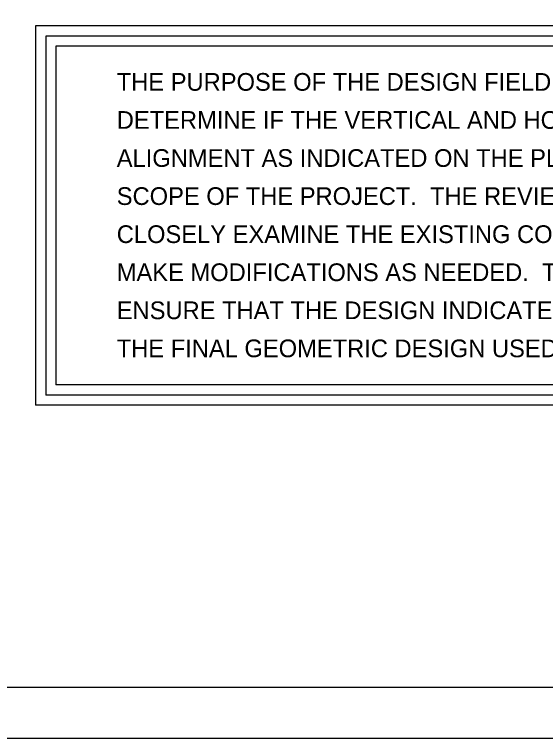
# Model space of a CAD drawing. Extents: x -796 to 2793, y -4650 to 4425.
# Drawn here: x 2261 to 2521.7, y 2150 to 2505.7 of the extents above; entities that cross this region are included whole.
import ezdxf

# ---------------------------------------------------------------- set-up
doc = ezdxf.new("R2010")
doc.units = 0
for name, color, linetype in [('RD_HC_CL', 7, 'Continuous'), ('RD_HC_Data', 7, 'Continuous'), ('RD_HC_Data_Tic', 7, 'Continuous')]:
    doc.layers.add(name, color=color, linetype=linetype)

msp = doc.modelspace()

# ---------------------------------------------------------------- linework, layer by layer
at = {"layer": 'RD_HC_CL'}
msp.add_lwpolyline([(986.45, 3250), (2782.44, 3250), (2782.44, 2150), (986.45, 2150)], close=True, dxfattribs=at)
at = {"layer": 'RD_HC_Data'}
for p, q in [((2271.31, 2500.08), (2271.31, 2313.75)), ((2720.41, 2500.08), (2271.31, 2500.08)), ((2715.41, 2495.08), (2276.31, 2495.08)), ((2276.31, 2495.08), (2276.31, 2318.75)), ((2710.41, 2490.08), (2281.31, 2490.08)), ((2281.31, 2490.08), (2281.31, 2323.75)), ((2710.41, 2323.75), (2281.31, 2323.75)), ((2715.41, 2318.75), (2276.31, 2318.75)), ((2720.41, 2313.75), (2271.31, 2313.75)), ((2760, 2150), (1000, 2150))]:
    msp.add_line(p, q, dxfattribs=at)
msp.add_lwpolyline([(1082.45, 3225), (2757.45, 3225), (2757.45, 2175), (1082.45, 2175)], close=True, dxfattribs=at)

# ---------------------------------------------------------------- texts
at = {"layer": 'RD_HC_Data_Tic'}
for s, p in [('THE PURPOSE OF THE DESIGN FIELD REVIEW IS TO', (2311.19, 2468.22)), ('DETERMINE IF THE VERTICAL AND HORIZONTAL', (2311.19, 2449.52)), ('ALIGNMENT AS INDICATED ON THE PLANS MEETS THE', (2311.19, 2430.82)), ('SCOPE OF THE PROJECT.  THE REVIEW TEAM SHOULD', (2311.19, 2412.12)), ('CLOSELY EXAMINE THE EXISTING CONDITIONS AND', (2311.19, 2393.42)), ('MAKE MODIFICATIONS AS NEEDED.  THE TEAM WILL', (2311.19, 2374.72)), ('ENSURE THAT THE DESIGN INDICATED WILL BECOME', (2311.19, 2356.02)), ('THE FINAL GEOMETRIC DESIGN USED ON THIS PROJECT.', (2311.19, 2337.32))]:
    msp.add_text(s, height=8.7001, dxfattribs=at).set_placement(p)

doc.saveas('drawing.dxf')
